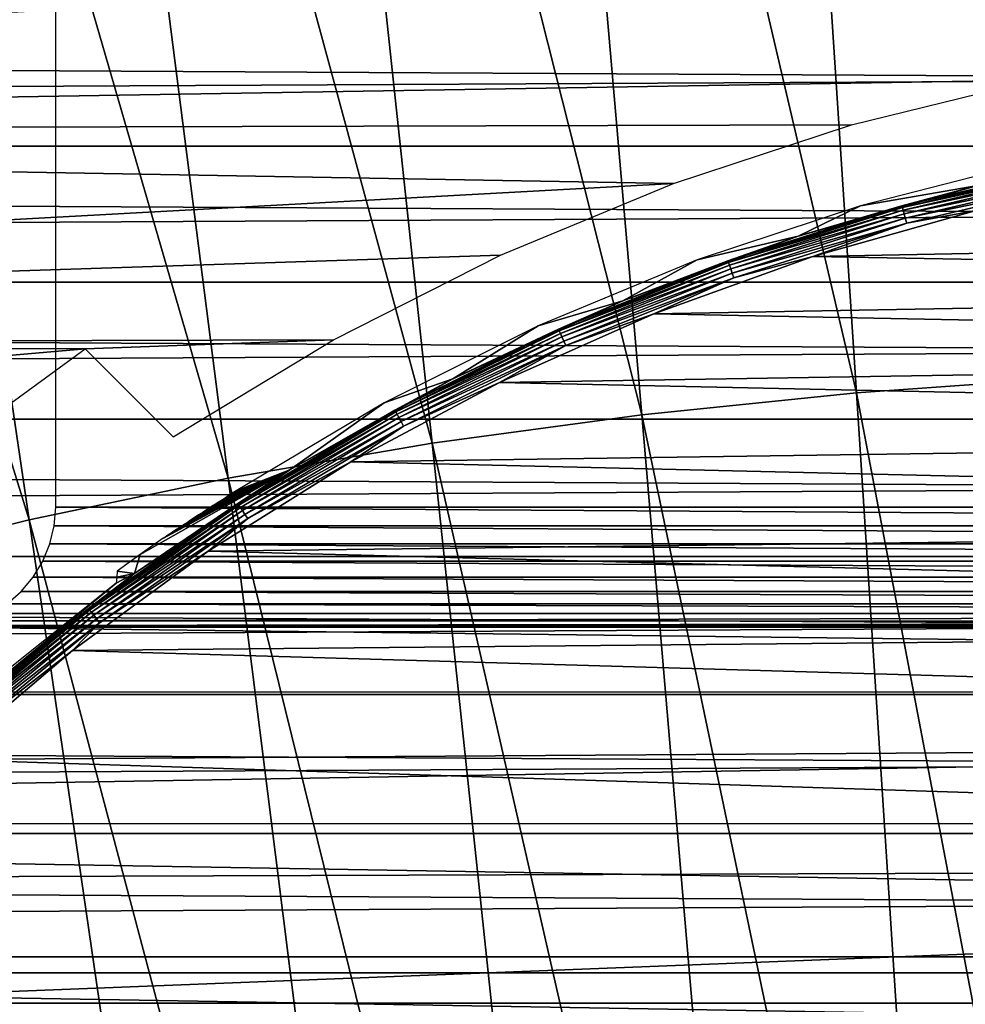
# Model space of a CAD drawing. Header units: millimetres. Extents: x -300 to 300, y -500 to 500.
# Tile 650 of 656: x -19 to -7, y 129 to 141. Entities that reach past the tile are written whole.
import ezdxf

# ---------------------------------------------------------------- set-up
doc = ezdxf.new("R2010")
doc.units = ezdxf.units.MM
doc.header["$LTSCALE"] = 81.481481
for name, color, linetype in [('20', 7, 'CONTINUOUS'), ('34', 7, 'CONTINUOUS'), ('41', 7, 'CONTINUOUS'), ('44', 7, 'CONTINUOUS'), ('5', 7, 'CONTINUOUS'), ('6', 7, 'CONTINUOUS'), ('63', 7, 'CONTINUOUS'), ('77', 7, 'CONTINUOUS')]:
    doc.layers.add(name, color=color, linetype=linetype)

msp = doc.modelspace()

# ---------------------------------------------------------------- linework, layer by layer
at = {"layer": '20', "color": 7, "linetype": 'CONTINUOUS'}
for points in [[(-9.702, 155.137, 77.186), (-5.718, 136.629, 77.227), (-6.546, 155.36, 77.194), (-9.702, 155.137, 77.186)], [(-12.781, 154.825, 77.176), (-8.475, 136.433, 77.221), (-9.702, 155.137, 77.186), (-12.781, 154.825, 77.176)], [(-8.475, 136.433, 77.221), (-5.718, 136.629, 77.227), (-9.702, 155.137, 77.186), (-8.475, 136.433, 77.221)], [(-15.784, 154.421, 77.162), (-11.164, 136.157, 77.213), (-12.781, 154.825, 77.176), (-15.784, 154.421, 77.162)], [(-11.164, 136.157, 77.213), (-8.475, 136.433, 77.221), (-12.781, 154.825, 77.176), (-11.164, 136.157, 77.213)], [(-18.711, 153.926, 77.146), (-13.787, 135.8, 77.203), (-15.784, 154.421, 77.162), (-18.711, 153.926, 77.146)], [(-13.787, 135.8, 77.203), (-11.164, 136.157, 77.213), (-15.784, 154.421, 77.162), (-13.787, 135.8, 77.203)], [(-21.563, 153.337, 77.128), (-16.343, 135.363, 77.19), (-18.711, 153.926, 77.146), (-21.563, 153.337, 77.128)], [(-16.343, 135.363, 77.19), (-13.787, 135.8, 77.203), (-18.711, 153.926, 77.146), (-16.343, 135.363, 77.19)], [(-24.34, 152.656, 77.107), (-18.834, 134.844, 77.175), (-21.563, 153.337, 77.128), (-24.34, 152.656, 77.107)], [(-18.834, 134.844, 77.175), (-16.343, 135.363, 77.19), (-21.563, 153.337, 77.128), (-18.834, 134.844, 77.175)], [(-21.259, 134.242, 77.159), (-18.834, 134.844, 77.175), (-24.34, 152.656, 77.107), (-21.259, 134.242, 77.159)], [(-8.475, 136.433, 77.221), (-4.89, 117.635, 77.225), (-5.718, 136.629, 77.227), (-8.475, 136.433, 77.221)], [(-11.164, 136.157, 77.213), (-7.247, 117.465, 77.221), (-8.475, 136.433, 77.221), (-11.164, 136.157, 77.213)], [(-7.247, 117.465, 77.221), (-4.89, 117.635, 77.225), (-8.475, 136.433, 77.221), (-7.247, 117.465, 77.221)], [(-13.787, 135.8, 77.203), (-9.546, 117.227, 77.214), (-11.164, 136.157, 77.213), (-13.787, 135.8, 77.203)], [(-9.546, 117.227, 77.214), (-7.247, 117.465, 77.221), (-11.164, 136.157, 77.213), (-9.546, 117.227, 77.214)], [(-16.343, 135.363, 77.19), (-11.789, 116.919, 77.206), (-13.787, 135.8, 77.203), (-16.343, 135.363, 77.19)], [(-11.789, 116.919, 77.206), (-9.546, 117.227, 77.214), (-13.787, 135.8, 77.203), (-11.789, 116.919, 77.206)], [(-18.834, 134.844, 77.175), (-13.974, 116.541, 77.197), (-16.343, 135.363, 77.19), (-18.834, 134.844, 77.175)], [(-13.974, 116.541, 77.197), (-11.789, 116.919, 77.206), (-16.343, 135.363, 77.19), (-13.974, 116.541, 77.197)], [(-21.259, 134.242, 77.159), (-16.104, 116.093, 77.186), (-18.834, 134.844, 77.175), (-21.259, 134.242, 77.159)], [(-16.104, 116.093, 77.186), (-13.974, 116.541, 77.197), (-18.834, 134.844, 77.175), (-16.104, 116.093, 77.186)], [(-23.621, 133.557, 77.141), (-18.177, 115.573, 77.173), (-21.259, 134.242, 77.159), (-23.621, 133.557, 77.141)], [(-18.177, 115.573, 77.173), (-16.104, 116.093, 77.186), (-21.259, 134.242, 77.159), (-18.177, 115.573, 77.173)], [(-20.196, 114.982, 77.16), (-18.177, 115.573, 77.173), (-23.621, 133.557, 77.141), (-20.196, 114.982, 77.16)]]:
    msp.add_3dface(points, dxfattribs=at)
at = {"layer": '34', "color": 7, "linetype": 'CONTINUOUS'}
for points in [[(18.5, 158.967, 501.493), (18.5, 135, 501.493), (-18.5, 158.967, 501.493), (18.5, 158.967, 501.493)], [(-18.5, 158.967, 501.493), (18.5, 135, 501.493), (-18.5, 135, 501.493), (-18.5, 158.967, 501.493)], [(-18.5, 135, 501.493), (18.518, 134.767, 501.493), (-18.518, 134.767, 501.493), (-18.5, 135, 501.493)], [(18.5, 135, 501.493), (18.518, 134.767, 501.493), (-18.5, 135, 501.493), (18.5, 135, 501.493)], [(-18.518, 134.767, 501.493), (18.572, 134.54, 501.493), (-18.572, 134.54, 501.493), (-18.518, 134.767, 501.493)], [(18.518, 134.767, 501.493), (18.572, 134.54, 501.493), (-18.518, 134.767, 501.493), (18.518, 134.767, 501.493)], [(-18.572, 134.54, 501.493), (18.661, 134.323, 501.493), (-18.661, 134.323, 501.493), (-18.572, 134.54, 501.493)], [(18.572, 134.54, 501.493), (18.661, 134.323, 501.493), (-18.572, 134.54, 501.493), (18.572, 134.54, 501.493)], [(-18.661, 134.323, 501.493), (18.783, 134.124, 501.493), (-18.783, 134.124, 501.493), (-18.661, 134.323, 501.493)], [(18.661, 134.323, 501.493), (18.783, 134.124, 501.493), (-18.661, 134.323, 501.493), (18.661, 134.323, 501.493)], [(-18.783, 134.124, 501.493), (18.934, 133.945, 501.493), (-18.934, 133.945, 501.493), (-18.783, 134.124, 501.493)], [(18.783, 134.124, 501.493), (18.934, 133.945, 501.493), (-18.783, 134.124, 501.493), (18.783, 134.124, 501.493)], [(-18.934, 133.945, 501.493), (19.11, 133.792, 501.493), (-19.11, 133.792, 501.493), (-18.934, 133.945, 501.493)], [(18.934, 133.945, 501.493), (19.11, 133.792, 501.493), (-18.934, 133.945, 501.493), (18.934, 133.945, 501.493)], [(-19.11, 133.792, 501.493), (19.311, 133.668, 501.493), (-19.308, 133.669, 501.493), (-19.11, 133.792, 501.493)], [(19.11, 133.792, 501.493), (19.311, 133.668, 501.493), (-19.11, 133.792, 501.493), (19.11, 133.792, 501.493)], [(-19.308, 133.669, 501.493), (19.311, 133.668, 501.493), (-19.526, 133.577, 501.493), (-19.308, 133.669, 501.493)], [(19.311, 133.668, 501.493), (19.535, 133.574, 501.493), (-19.526, 133.577, 501.493), (19.311, 133.668, 501.493)], [(-19.993, 133.5, 501.493), (47.901, 132.683, 501.493), (-47.897, 132.691, 501.493), (-19.993, 133.5, 501.493)], [(-19.756, 133.52, 501.493), (20.007, 133.5, 501.493), (-19.993, 133.5, 501.493), (-19.756, 133.52, 501.493)], [(20.007, 133.5, 501.493), (47.901, 132.683, 501.493), (-19.993, 133.5, 501.493), (20.007, 133.5, 501.493)], [(-19.526, 133.577, 501.493), (19.535, 133.574, 501.493), (-19.756, 133.52, 501.493), (-19.526, 133.577, 501.493)], [(19.535, 133.574, 501.493), (19.769, 133.518, 501.493), (-19.756, 133.52, 501.493), (19.535, 133.574, 501.493)], [(19.769, 133.518, 501.493), (20.007, 133.5, 501.493), (-19.756, 133.52, 501.493), (19.769, 133.518, 501.493)], [(-47.897, 132.691, 501.493), (47.901, 132.683, 501.493), (-48.644, 131.042, 501.493), (-47.897, 132.691, 501.493)], [(47.901, 132.683, 501.493), (48.645, 131.039, 501.493), (-48.644, 131.042, 501.493), (47.901, 132.683, 501.493)], [(-48.644, 131.042, 501.493), (49.332, 129.373, 501.493), (-49.332, 129.373, 501.493), (-48.644, 131.042, 501.493)], [(48.645, 131.039, 501.493), (49.332, 129.373, 501.493), (-48.644, 131.042, 501.493), (48.645, 131.039, 501.493)], [(-49.332, 129.373, 501.493), (49.963, 127.684, 501.493), (-49.963, 127.684, 501.493), (-49.332, 129.373, 501.493)], [(49.332, 129.373, 501.493), (49.963, 127.684, 501.493), (-49.332, 129.373, 501.493), (49.332, 129.373, 501.493)]]:
    msp.add_3dface(points, dxfattribs=at)
at = {"layer": '41', "color": 7, "linetype": 'CONTINUOUS'}
for points in [[(-7.907, 138.773, 545.764), (-5.677, 139.271, 545.826), (-5.681, 139.294, 545.764), (-7.907, 138.773, 545.764)], [(-7.907, 138.773, 545.764), (-5.681, 139.294, 545.764), (-6.955, 139.026, 545.698), (-7.907, 138.773, 545.764)], [(-7.901, 138.751, 545.826), (-5.677, 139.271, 545.826), (-7.907, 138.773, 545.764), (-7.901, 138.751, 545.826)], [(-7.901, 138.751, 545.826), (-5.67, 139.236, 545.882), (-5.677, 139.271, 545.826), (-7.901, 138.751, 545.826)], [(-7.891, 138.716, 545.882), (-5.67, 139.236, 545.882), (-7.901, 138.751, 545.826), (-7.891, 138.716, 545.882)], [(-7.891, 138.716, 545.882), (-5.661, 139.19, 545.929), (-5.67, 139.236, 545.882), (-7.891, 138.716, 545.882)], [(-7.879, 138.671, 545.929), (-5.661, 139.19, 545.929), (-7.891, 138.716, 545.882), (-7.879, 138.671, 545.929)], [(-7.879, 138.671, 545.929), (-5.65, 139.134, 545.964), (-5.661, 139.19, 545.929), (-7.879, 138.671, 545.929)], [(-9.207, 138.393, 545.698), (-7.907, 138.773, 545.764), (-6.955, 139.026, 545.698), (-9.207, 138.393, 545.698)], [(-7.864, 138.616, 545.964), (-5.65, 139.134, 545.964), (-7.879, 138.671, 545.929), (-7.864, 138.616, 545.964)], [(-7.864, 138.616, 545.964), (-5.638, 139.072, 545.986), (-5.65, 139.134, 545.964), (-7.864, 138.616, 545.964)], [(-7.847, 138.556, 545.986), (-5.638, 139.072, 545.986), (-7.864, 138.616, 545.964), (-7.847, 138.556, 545.986)], [(-7.847, 138.556, 545.986), (-6.979, 138.712, 545.993), (-5.638, 139.072, 545.986), (-7.847, 138.556, 545.986)], [(-10.086, 138.083, 545.764), (-7.901, 138.751, 545.826), (-7.907, 138.773, 545.764), (-10.086, 138.083, 545.764)], [(-10.086, 138.083, 545.764), (-7.907, 138.773, 545.764), (-9.207, 138.393, 545.698), (-10.086, 138.083, 545.764)], [(-10.079, 138.062, 545.826), (-7.901, 138.751, 545.826), (-10.086, 138.083, 545.764), (-10.079, 138.062, 545.826)], [(-10.079, 138.062, 545.826), (-7.891, 138.716, 545.882), (-7.901, 138.751, 545.826), (-10.079, 138.062, 545.826)], [(-10.066, 138.028, 545.882), (-7.891, 138.716, 545.882), (-10.079, 138.062, 545.826), (-10.066, 138.028, 545.882)], [(-10.066, 138.028, 545.882), (-7.879, 138.671, 545.929), (-7.891, 138.716, 545.882), (-10.066, 138.028, 545.882)], [(-10.05, 137.983, 545.929), (-7.879, 138.671, 545.929), (-10.066, 138.028, 545.882), (-10.05, 137.983, 545.929)], [(-10.05, 137.983, 545.929), (-7.864, 138.616, 545.964), (-7.879, 138.671, 545.929), (-10.05, 137.983, 545.929)], [(-9.022, 138.137, 545.993), (-6.979, 138.712, 545.993), (-7.847, 138.556, 545.986), (-9.022, 138.137, 545.993)], [(-10.031, 137.93, 545.964), (-7.864, 138.616, 545.964), (-10.05, 137.983, 545.929), (-10.031, 137.93, 545.964)], [(-10.031, 137.93, 545.964), (-7.847, 138.556, 545.986), (-7.864, 138.616, 545.964), (-10.031, 137.93, 545.964)], [(-10.01, 137.871, 545.986), (-7.847, 138.556, 545.986), (-10.031, 137.93, 545.964), (-10.01, 137.871, 545.986)], [(-10.01, 137.871, 545.986), (-9.022, 138.137, 545.993), (-7.847, 138.556, 545.986), (-10.01, 137.871, 545.986)], [(-11.402, 137.585, 545.698), (-10.086, 138.083, 545.764), (-9.207, 138.393, 545.698), (-11.402, 137.585, 545.698)], [(-12.206, 137.229, 545.764), (-10.079, 138.062, 545.826), (-10.086, 138.083, 545.764), (-12.206, 137.229, 545.764)], [(-12.206, 137.229, 545.764), (-10.086, 138.083, 545.764), (-11.402, 137.585, 545.698), (-12.206, 137.229, 545.764)], [(-12.197, 137.208, 545.826), (-10.079, 138.062, 545.826), (-12.206, 137.229, 545.764), (-12.197, 137.208, 545.826)], [(-12.197, 137.208, 545.826), (-10.066, 138.028, 545.882), (-10.079, 138.062, 545.826), (-12.197, 137.208, 545.826)], [(-12.182, 137.175, 545.882), (-10.066, 138.028, 545.882), (-12.197, 137.208, 545.826), (-12.182, 137.175, 545.882)], [(-12.182, 137.175, 545.882), (-10.05, 137.983, 545.929), (-10.066, 138.028, 545.882), (-12.182, 137.175, 545.882)], [(-11.013, 137.419, 545.993), (-9.022, 138.137, 545.993), (-10.01, 137.871, 545.986), (-11.013, 137.419, 545.993)], [(-12.163, 137.132, 545.929), (-10.05, 137.983, 545.929), (-12.182, 137.175, 545.882), (-12.163, 137.132, 545.929)], [(-12.163, 137.132, 545.929), (-10.031, 137.93, 545.964), (-10.05, 137.983, 545.929), (-12.163, 137.132, 545.929)], [(-12.14, 137.08, 545.964), (-10.031, 137.93, 545.964), (-12.163, 137.132, 545.929), (-12.14, 137.08, 545.964)], [(-12.14, 137.08, 545.964), (-10.01, 137.871, 545.986), (-10.031, 137.93, 545.964), (-12.14, 137.08, 545.964)], [(-12.114, 137.023, 545.986), (-10.01, 137.871, 545.986), (-12.14, 137.08, 545.964), (-12.114, 137.023, 545.986)], [(-12.114, 137.023, 545.986), (-11.013, 137.419, 545.993), (-10.01, 137.871, 545.986), (-12.114, 137.023, 545.986)], [(-13.527, 136.607, 545.698), (-12.206, 137.229, 545.764), (-11.402, 137.585, 545.698), (-13.527, 136.607, 545.698)], [(-12.945, 136.562, 545.993), (-11.013, 137.419, 545.993), (-12.114, 137.023, 545.986), (-12.945, 136.562, 545.993)], [(-14.255, 136.214, 545.764), (-12.197, 137.208, 545.826), (-12.206, 137.229, 545.764), (-14.255, 136.214, 545.764)], [(-14.255, 136.214, 545.764), (-12.206, 137.229, 545.764), (-13.527, 136.607, 545.698), (-14.255, 136.214, 545.764)], [(-14.244, 136.194, 545.826), (-12.197, 137.208, 545.826), (-14.255, 136.214, 545.764), (-14.244, 136.194, 545.826)], [(-14.244, 136.194, 545.826), (-12.182, 137.175, 545.882), (-12.197, 137.208, 545.826), (-14.244, 136.194, 545.826)], [(-14.227, 136.163, 545.882), (-12.182, 137.175, 545.882), (-14.244, 136.194, 545.826), (-14.227, 136.163, 545.882)], [(-14.227, 136.163, 545.882), (-12.163, 137.132, 545.929), (-12.182, 137.175, 545.882), (-14.227, 136.163, 545.882)], [(-14.204, 136.121, 545.929), (-12.163, 137.132, 545.929), (-14.227, 136.163, 545.882), (-14.204, 136.121, 545.929)], [(-14.204, 136.121, 545.929), (-12.14, 137.08, 545.964), (-12.163, 137.132, 545.929), (-14.204, 136.121, 545.929)], [(-14.177, 136.072, 545.964), (-12.14, 137.08, 545.964), (-14.204, 136.121, 545.929), (-14.177, 136.072, 545.964)], [(-14.177, 136.072, 545.964), (-12.114, 137.023, 545.986), (-12.14, 137.08, 545.964), (-14.177, 136.072, 545.964)], [(-14.147, 136.016, 545.986), (-12.114, 137.023, 545.986), (-14.177, 136.072, 545.964), (-14.147, 136.016, 545.986)], [(-14.147, 136.016, 545.986), (-12.945, 136.562, 545.993), (-12.114, 137.023, 545.986), (-14.147, 136.016, 545.986)], [(-15.569, 135.466, 545.698), (-14.255, 136.214, 545.764), (-13.527, 136.607, 545.698), (-15.569, 135.466, 545.698)], [(-14.807, 135.57, 545.993), (-12.945, 136.562, 545.993), (-14.147, 136.016, 545.986), (-14.807, 135.57, 545.993)], [(-16.22, 135.046, 545.764), (-14.244, 136.194, 545.826), (-14.255, 136.214, 545.764), (-16.22, 135.046, 545.764)], [(-16.22, 135.046, 545.764), (-14.255, 136.214, 545.764), (-15.569, 135.466, 545.698), (-16.22, 135.046, 545.764)], [(-16.207, 135.027, 545.826), (-14.244, 136.194, 545.826), (-16.22, 135.046, 545.764), (-16.207, 135.027, 545.826)], [(-16.207, 135.027, 545.826), (-14.227, 136.163, 545.882), (-14.244, 136.194, 545.826), (-16.207, 135.027, 545.826)], [(-16.188, 134.997, 545.882), (-14.227, 136.163, 545.882), (-16.207, 135.027, 545.826), (-16.188, 134.997, 545.882)], [(-16.188, 134.997, 545.882), (-14.204, 136.121, 545.929), (-14.227, 136.163, 545.882), (-16.188, 134.997, 545.882)], [(-16.162, 134.957, 545.929), (-14.204, 136.121, 545.929), (-16.188, 134.997, 545.882), (-16.162, 134.957, 545.929)], [(-16.162, 134.957, 545.929), (-14.177, 136.072, 545.964), (-14.204, 136.121, 545.929), (-16.162, 134.957, 545.929)], [(-16.131, 134.91, 545.964), (-14.177, 136.072, 545.964), (-16.162, 134.957, 545.929), (-16.131, 134.91, 545.964)], [(-16.131, 134.91, 545.964), (-14.147, 136.016, 545.986), (-14.177, 136.072, 545.964), (-16.131, 134.91, 545.964)], [(-16.097, 134.857, 545.986), (-14.147, 136.016, 545.986), (-16.131, 134.91, 545.964), (-16.097, 134.857, 545.986)], [(-16.097, 134.857, 545.986), (-14.807, 135.57, 545.993), (-14.147, 136.016, 545.986), (-16.097, 134.857, 545.986)], [(-16.592, 134.45, 545.993), (-14.807, 135.57, 545.993), (-16.097, 134.857, 545.986), (-16.592, 134.45, 545.993)], [(-17.515, 134.169, 545.698), (-16.22, 135.046, 545.764), (-15.569, 135.466, 545.698), (-17.515, 134.169, 545.698)], [(-18.09, 133.731, 545.764), (-16.207, 135.027, 545.826), (-16.22, 135.046, 545.764), (-18.09, 133.731, 545.764)], [(-18.09, 133.731, 545.764), (-16.22, 135.046, 545.764), (-17.515, 134.169, 545.698), (-18.09, 133.731, 545.764)], [(-18.076, 133.713, 545.826), (-16.207, 135.027, 545.826), (-18.09, 133.731, 545.764), (-18.076, 133.713, 545.826)], [(-18.076, 133.713, 545.826), (-16.188, 134.997, 545.882), (-16.207, 135.027, 545.826), (-18.076, 133.713, 545.826)], [(-18.054, 133.685, 545.882), (-16.188, 134.997, 545.882), (-18.076, 133.713, 545.826), (-18.054, 133.685, 545.882)], [(-18.054, 133.685, 545.882), (-16.162, 134.957, 545.929), (-16.188, 134.997, 545.882), (-18.054, 133.685, 545.882)], [(-18.025, 133.647, 545.929), (-16.162, 134.957, 545.929), (-18.054, 133.685, 545.882), (-18.025, 133.647, 545.929)], [(-18.025, 133.647, 545.929), (-16.131, 134.91, 545.964), (-16.162, 134.957, 545.929), (-18.025, 133.647, 545.929)], [(-17.991, 133.602, 545.964), (-16.131, 134.91, 545.964), (-18.025, 133.647, 545.929), (-17.991, 133.602, 545.964)], [(-17.991, 133.602, 545.964), (-16.097, 134.857, 545.986), (-16.131, 134.91, 545.964), (-17.991, 133.602, 545.964)], [(-17.953, 133.552, 545.986), (-16.097, 134.857, 545.986), (-17.991, 133.602, 545.964), (-17.953, 133.552, 545.986)], [(-17.953, 133.552, 545.986), (-16.592, 134.45, 545.993), (-16.097, 134.857, 545.986), (-17.953, 133.552, 545.986)], [(-18.291, 133.206, 545.993), (-16.592, 134.45, 545.993), (-17.953, 133.552, 545.986), (-18.291, 133.206, 545.993)], [(-19.354, 132.723, 545.698), (-18.09, 133.731, 545.764), (-17.515, 134.169, 545.698), (-19.354, 132.723, 545.698)], [(-19.853, 132.277, 545.764), (-18.076, 133.713, 545.826), (-18.09, 133.731, 545.764), (-19.853, 132.277, 545.764)], [(-19.853, 132.277, 545.764), (-18.09, 133.731, 545.764), (-19.354, 132.723, 545.698), (-19.853, 132.277, 545.764)], [(-19.838, 132.26, 545.826), (-18.076, 133.713, 545.826), (-19.853, 132.277, 545.764), (-19.838, 132.26, 545.826)], [(-19.838, 132.26, 545.826), (-18.054, 133.685, 545.882), (-18.076, 133.713, 545.826), (-19.838, 132.26, 545.826)], [(-19.814, 132.233, 545.882), (-18.054, 133.685, 545.882), (-19.838, 132.26, 545.826), (-19.814, 132.233, 545.882)], [(-19.814, 132.233, 545.882), (-18.025, 133.647, 545.929), (-18.054, 133.685, 545.882), (-19.814, 132.233, 545.882)], [(-19.782, 132.198, 545.929), (-18.025, 133.647, 545.929), (-19.814, 132.233, 545.882), (-19.782, 132.198, 545.929)], [(-19.782, 132.198, 545.929), (-17.991, 133.602, 545.964), (-18.025, 133.647, 545.929), (-19.782, 132.198, 545.929)], [(-19.745, 132.155, 545.964), (-17.991, 133.602, 545.964), (-19.782, 132.198, 545.929), (-19.745, 132.155, 545.964)], [(-19.745, 132.155, 545.964), (-17.953, 133.552, 545.986), (-17.991, 133.602, 545.964), (-19.745, 132.155, 545.964)], [(-19.703, 132.109, 545.986), (-17.953, 133.552, 545.986), (-19.745, 132.155, 545.964), (-19.703, 132.109, 545.986)], [(-19.703, 132.109, 545.986), (-18.291, 133.206, 545.993), (-17.953, 133.552, 545.986), (-19.703, 132.109, 545.986)], [(-19.898, 131.844, 545.993), (-18.291, 133.206, 545.993), (-19.703, 132.109, 545.986), (-19.898, 131.844, 545.993)]]:
    msp.add_3dface(points, dxfattribs=at)
at = {"layer": '44', "color": 7, "linetype": 'CONTINUOUS'}
for points in [[(-8.427, 138.774, 537.975), (-6.955, 139.026, 545.698), (-6.339, 139.305, 537.975), (-8.427, 138.774, 537.975)], [(-9.207, 138.393, 545.698), (-6.955, 139.026, 545.698), (-8.427, 138.774, 537.975), (-9.207, 138.393, 545.698)], [(-10.471, 138.095, 537.975), (-9.207, 138.393, 545.698), (-8.427, 138.774, 537.975), (-10.471, 138.095, 537.975)], [(-11.402, 137.585, 545.698), (-9.207, 138.393, 545.698), (-10.471, 138.095, 537.975), (-11.402, 137.585, 545.698)], [(-12.462, 137.27, 537.975), (-11.402, 137.585, 545.698), (-10.471, 138.095, 537.975), (-12.462, 137.27, 537.975)], [(-13.527, 136.607, 545.698), (-11.402, 137.585, 545.698), (-12.462, 137.27, 537.975), (-13.527, 136.607, 545.698)], [(-14.388, 136.305, 537.975), (-13.527, 136.607, 545.698), (-12.462, 137.27, 537.975), (-14.388, 136.305, 537.975)], [(-15.569, 135.466, 545.698), (-13.527, 136.607, 545.698), (-14.388, 136.305, 537.975), (-15.569, 135.466, 545.698)], [(-16.24, 135.204, 537.975), (-15.569, 135.466, 545.698), (-14.388, 136.305, 537.975), (-16.24, 135.204, 537.975)], [(-17.515, 134.169, 545.698), (-15.569, 135.466, 545.698), (-17.442, 134.408, 536.993), (-17.515, 134.169, 545.698)], [(-17.442, 134.408, 536.993), (-15.569, 135.466, 545.698), (-17.153, 134.612, 536.993), (-17.442, 134.408, 536.993)], [(-17.153, 134.612, 536.993), (-15.569, 135.466, 545.698), (-17.15, 134.614, 536.992), (-17.153, 134.612, 536.993)], [(-17.15, 134.614, 536.992), (-15.569, 135.466, 545.698), (-17.147, 134.616, 536.991), (-17.15, 134.614, 536.992)], [(-17.147, 134.616, 536.991), (-15.569, 135.466, 545.698), (-17.132, 134.627, 537.029), (-17.147, 134.616, 536.991)], [(-17.132, 134.627, 537.029), (-15.569, 135.466, 545.698), (-17.115, 134.638, 537.066), (-17.132, 134.627, 537.029)], [(-17.115, 134.638, 537.066), (-15.569, 135.466, 545.698), (-17.096, 134.65, 537.103), (-17.115, 134.638, 537.066)], [(-17.096, 134.65, 537.103), (-15.569, 135.466, 545.698), (-17.077, 134.662, 537.14), (-17.096, 134.65, 537.103)], [(-17.077, 134.662, 537.14), (-15.569, 135.466, 545.698), (-17.056, 134.676, 537.177), (-17.077, 134.662, 537.14)], [(-17.056, 134.676, 537.177), (-15.569, 135.466, 545.698), (-17.033, 134.691, 537.215), (-17.056, 134.676, 537.177)], [(-17.033, 134.691, 537.215), (-15.569, 135.466, 545.698), (-17.009, 134.707, 537.252), (-17.033, 134.691, 537.215)], [(-17.009, 134.707, 537.252), (-15.569, 135.466, 545.698), (-16.982, 134.724, 537.29), (-17.009, 134.707, 537.252)], [(-16.982, 134.724, 537.29), (-15.569, 135.466, 545.698), (-16.954, 134.743, 537.328), (-16.982, 134.724, 537.29)], [(-16.954, 134.743, 537.328), (-15.569, 135.466, 545.698), (-16.923, 134.763, 537.367), (-16.954, 134.743, 537.328)], [(-16.923, 134.763, 537.367), (-15.569, 135.466, 545.698), (-16.889, 134.786, 537.407), (-16.923, 134.763, 537.367)], [(-16.889, 134.786, 537.407), (-15.569, 135.466, 545.698), (-16.852, 134.81, 537.449), (-16.889, 134.786, 537.407)], [(-16.852, 134.81, 537.449), (-15.569, 135.466, 545.698), (-16.811, 134.837, 537.492), (-16.852, 134.81, 537.449)], [(-16.811, 134.837, 537.492), (-15.569, 135.466, 545.698), (-16.765, 134.867, 537.538), (-16.811, 134.837, 537.492)], [(-16.765, 134.867, 537.538), (-15.569, 135.466, 545.698), (-16.711, 134.903, 537.588), (-16.765, 134.867, 537.538)], [(-16.711, 134.903, 537.588), (-15.569, 135.466, 545.698), (-16.656, 134.938, 537.636), (-16.711, 134.903, 537.588)], [(-16.656, 134.938, 537.636), (-15.569, 135.466, 545.698), (-16.601, 134.974, 537.683), (-16.656, 134.938, 537.636)], [(-16.601, 134.974, 537.683), (-15.569, 135.466, 545.698), (-16.55, 135.007, 537.725), (-16.601, 134.974, 537.683)], [(-16.55, 135.007, 537.725), (-15.569, 135.466, 545.698), (-16.5, 135.039, 537.764), (-16.55, 135.007, 537.725)], [(-16.5, 135.039, 537.764), (-15.569, 135.466, 545.698), (-16.455, 135.067, 537.8), (-16.5, 135.039, 537.764)], [(-16.455, 135.067, 537.8), (-15.569, 135.466, 545.698), (-16.414, 135.094, 537.833), (-16.455, 135.067, 537.8)], [(-16.414, 135.094, 537.833), (-15.569, 135.466, 545.698), (-16.374, 135.119, 537.865), (-16.414, 135.094, 537.833)], [(-16.374, 135.119, 537.865), (-15.569, 135.466, 545.698), (-16.34, 135.141, 537.892), (-16.374, 135.119, 537.865)], [(-16.34, 135.141, 537.892), (-15.569, 135.466, 545.698), (-16.307, 135.162, 537.919), (-16.34, 135.141, 537.892)], [(-16.307, 135.162, 537.919), (-15.569, 135.466, 545.698), (-16.273, 135.183, 537.947), (-16.307, 135.162, 537.919)], [(-16.273, 135.183, 537.947), (-15.569, 135.466, 545.698), (-16.24, 135.204, 537.975), (-16.273, 135.183, 537.947)], [(-17.729, 134.201, 536.993), (-17.515, 134.169, 545.698), (-17.442, 134.408, 536.993), (-17.729, 134.201, 536.993)], [(-19.354, 132.723, 545.698), (-17.515, 134.169, 545.698), (-17.742, 134.051, 543.502), (-19.354, 132.723, 545.698)], [(-17.742, 134.051, 543.502), (-17.515, 134.169, 545.698), (-17.735, 134.126, 540.247), (-17.742, 134.051, 543.502)], [(-17.735, 134.126, 540.247), (-17.515, 134.169, 545.698), (-17.729, 134.201, 536.993), (-17.735, 134.126, 540.247)], [(-19.492, 132.655, 543.502), (-19.354, 132.723, 545.698), (-17.742, 134.051, 543.502), (-19.492, 132.655, 543.502)]]:
    msp.add_3dface(points, dxfattribs=at)
at = {"layer": '5', "color": 7, "linetype": 'CONTINUOUS'}
for points in [[(160.825, 139.518, 11), (-160.825, 139.517, 11), (-160.756, 141.212, 11), (160.825, 139.518, 11)], [(160.756, 141.212, 11), (160.825, 139.518, 11), (-160.756, 141.212, 11), (160.756, 141.212, 11)], [(160.893, 137.815, 11), (-160.893, 137.815, 11), (-160.825, 139.517, 11), (160.893, 137.815, 11)], [(160.825, 139.518, 11), (160.893, 137.815, 11), (-160.825, 139.517, 11), (160.825, 139.518, 11)], [(160.96, 136.104, 11), (-160.96, 136.104, 11), (-160.893, 137.815, 11), (160.96, 136.104, 11)], [(160.893, 137.815, 11), (160.96, 136.104, 11), (-160.893, 137.815, 11), (160.893, 137.815, 11)], [(161.026, 134.384, 11), (-161.026, 134.384, 11), (-160.96, 136.104, 11), (161.026, 134.384, 11)], [(160.96, 136.104, 11), (161.026, 134.384, 11), (-160.96, 136.104, 11), (160.96, 136.104, 11)], [(161.09, 132.655, 11), (-161.09, 132.655, 11), (-161.026, 134.384, 11), (161.09, 132.655, 11)], [(161.026, 134.384, 11), (161.09, 132.655, 11), (-161.026, 134.384, 11), (161.026, 134.384, 11)], [(161.154, 130.918, 11), (-161.154, 130.917, 11), (-161.09, 132.655, 11), (161.154, 130.918, 11)], [(161.09, 132.655, 11), (161.154, 130.918, 11), (-161.09, 132.655, 11), (161.09, 132.655, 11)], [(161.217, 129.171, 11), (-161.217, 129.17, 11), (-161.154, 130.917, 11), (161.217, 129.171, 11)], [(161.154, 130.918, 11), (161.217, 129.171, 11), (-161.154, 130.917, 11), (161.154, 130.918, 11)], [(161.278, 127.414, 11), (-161.278, 127.414, 11), (-161.217, 129.17, 11), (161.278, 127.414, 11)], [(161.217, 129.171, 11), (161.278, 127.414, 11), (-161.217, 129.17, 11), (161.217, 129.171, 11)]]:
    msp.add_3dface(points, dxfattribs=at)
at = {"layer": '6', "color": 7, "linetype": 'CONTINUOUS'}
for points in [[(160.825, 139.517, 16), (160.756, 141.212, 16), (-160.825, 139.518, 16), (160.825, 139.517, 16)], [(160.756, 141.212, 16), (-160.756, 141.212, 16), (-160.825, 139.518, 16), (160.756, 141.212, 16)], [(160.825, 139.517, 16), (-160.825, 139.518, 16), (-160.893, 137.815, 16), (160.825, 139.517, 16)], [(160.893, 137.815, 16), (160.825, 139.517, 16), (-160.893, 137.815, 16), (160.893, 137.815, 16)], [(160.96, 136.104, 16), (160.893, 137.815, 16), (-160.96, 136.104, 16), (160.96, 136.104, 16)], [(160.893, 137.815, 16), (-160.893, 137.815, 16), (-160.96, 136.104, 16), (160.893, 137.815, 16)], [(161.026, 134.384, 16), (160.96, 136.104, 16), (-161.026, 134.384, 16), (161.026, 134.384, 16)], [(160.96, 136.104, 16), (-160.96, 136.104, 16), (-161.026, 134.384, 16), (160.96, 136.104, 16)], [(161.09, 132.655, 16), (161.026, 134.384, 16), (-161.09, 132.655, 16), (161.09, 132.655, 16)], [(161.026, 134.384, 16), (-161.026, 134.384, 16), (-161.09, 132.655, 16), (161.026, 134.384, 16)], [(161.154, 130.917, 16), (161.09, 132.655, 16), (-161.154, 130.918, 16), (161.154, 130.917, 16)], [(161.09, 132.655, 16), (-161.09, 132.655, 16), (-161.154, 130.918, 16), (161.09, 132.655, 16)], [(161.154, 130.917, 16), (-161.154, 130.918, 16), (-161.217, 129.171, 16), (161.154, 130.917, 16)], [(161.217, 129.17, 16), (161.154, 130.917, 16), (-161.217, 129.171, 16), (161.217, 129.17, 16)], [(161.217, 129.17, 16), (-161.217, 129.171, 16), (-161.278, 127.414, 16), (161.217, 129.17, 16)], [(161.278, 127.414, 16), (161.217, 129.17, 16), (-161.278, 127.414, 16), (161.278, 127.414, 16)]]:
    msp.add_3dface(points, dxfattribs=at)
at = {"layer": '63', "color": 7, "linetype": 'CONTINUOUS'}
for points in [[(7.935, 138.463, 545.993), (-6.979, 138.712, 545.993), (-9.022, 138.137, 545.993), (7.935, 138.463, 545.993)], [(10.028, 137.795, 545.993), (7.935, 138.463, 545.993), (-9.022, 138.137, 545.993), (10.028, 137.795, 545.993)], [(10.028, 137.795, 545.993), (-9.022, 138.137, 545.993), (-11.013, 137.419, 545.993), (10.028, 137.795, 545.993)], [(12.077, 136.967, 545.993), (10.028, 137.795, 545.993), (-11.013, 137.419, 545.993), (12.077, 136.967, 545.993)], [(12.077, 136.967, 545.993), (-11.013, 137.419, 545.993), (-12.945, 136.562, 545.993), (12.077, 136.967, 545.993)], [(14.073, 135.982, 545.993), (12.077, 136.967, 545.993), (-12.945, 136.562, 545.993), (14.073, 135.982, 545.993)], [(14.073, 135.982, 545.993), (-12.945, 136.562, 545.993), (-14.807, 135.57, 545.993), (14.073, 135.982, 545.993)], [(16.001, 134.841, 545.993), (14.073, 135.982, 545.993), (-14.807, 135.57, 545.993), (16.001, 134.841, 545.993)], [(16.001, 134.841, 545.993), (-14.807, 135.57, 545.993), (-16.592, 134.45, 545.993), (16.001, 134.841, 545.993)], [(17.85, 133.547, 545.993), (16.001, 134.841, 545.993), (-16.592, 134.45, 545.993), (17.85, 133.547, 545.993)], [(17.85, 133.547, 545.993), (-16.592, 134.45, 545.993), (-18.291, 133.206, 545.993), (17.85, 133.547, 545.993)], [(19.609, 132.104, 545.993), (17.85, 133.547, 545.993), (-18.291, 133.206, 545.993), (19.609, 132.104, 545.993)], [(19.609, 132.104, 545.993), (-18.291, 133.206, 545.993), (-19.898, 131.844, 545.993), (19.609, 132.104, 545.993)], [(21.264, 130.517, 545.993), (19.609, 132.104, 545.993), (-19.898, 131.844, 545.993), (21.264, 130.517, 545.993)], [(21.264, 130.517, 545.993), (-19.898, 131.844, 545.993), (-21.403, 130.371, 545.993), (21.264, 130.517, 545.993)], [(22.803, 128.792, 545.993), (21.264, 130.517, 545.993), (-22.801, 128.794, 545.993), (22.803, 128.792, 545.993)], [(21.264, 130.517, 545.993), (-21.403, 130.371, 545.993), (-22.801, 128.794, 545.993), (21.264, 130.517, 545.993)], [(22.803, 128.792, 545.993), (-22.801, 128.794, 545.993), (-24.002, 127.233, 545.993), (22.803, 128.792, 545.993)], [(24.054, 127.161, 545.993), (22.803, 128.792, 545.993), (-24.002, 127.233, 545.993), (24.054, 127.161, 545.993)]]:
    msp.add_3dface(points, dxfattribs=at)
at = {"layer": '77', "color": 7, "linetype": 'CONTINUOUS'}
for points in [[(-44.976, 142.215, 536.993), (-46.687, 139.681, 536.993), (-6.259, 141.901, 536.993), (-44.976, 142.215, 536.993)], [(-6.259, 141.901, 536.993), (-46.687, 139.681, 536.993), (-6.259, 140.344, 536.993), (-6.259, 141.901, 536.993)], [(-6.259, 140.344, 536.993), (-46.687, 139.681, 536.993), (-8.536, 139.784, 536.993), (-6.259, 140.344, 536.993)], [(-8.536, 139.784, 536.993), (-46.687, 139.681, 536.993), (-10.765, 139.053, 536.993), (-8.536, 139.784, 536.993)], [(-46.687, 139.681, 536.993), (-48.286, 137.002, 536.993), (-10.765, 139.053, 536.993), (-46.687, 139.681, 536.993)], [(-10.765, 139.053, 536.993), (-48.286, 137.002, 536.993), (-12.931, 138.155, 536.993), (-10.765, 139.053, 536.993)], [(-12.931, 138.155, 536.993), (-48.286, 137.002, 536.993), (-15.024, 137.096, 536.993), (-12.931, 138.155, 536.993)], [(-15.024, 137.096, 536.993), (-48.286, 137.002, 536.993), (-18.132, 136.983, 536.993), (-15.024, 137.096, 536.993)], [(-17.031, 135.882, 536.993), (-15.024, 137.096, 536.993), (-18.132, 136.983, 536.993), (-17.031, 135.882, 536.993)], [(-48.286, 137.002, 536.993), (-49.733, 134.234, 536.993), (-18.132, 136.983, 536.993), (-48.286, 137.002, 536.993)], [(-18.132, 136.983, 536.993), (-49.733, 134.234, 536.993), (-20.166, 135.498, 536.993), (-18.132, 136.983, 536.993)]]:
    msp.add_3dface(points, dxfattribs=at)

doc.saveas('drawing.dxf')
